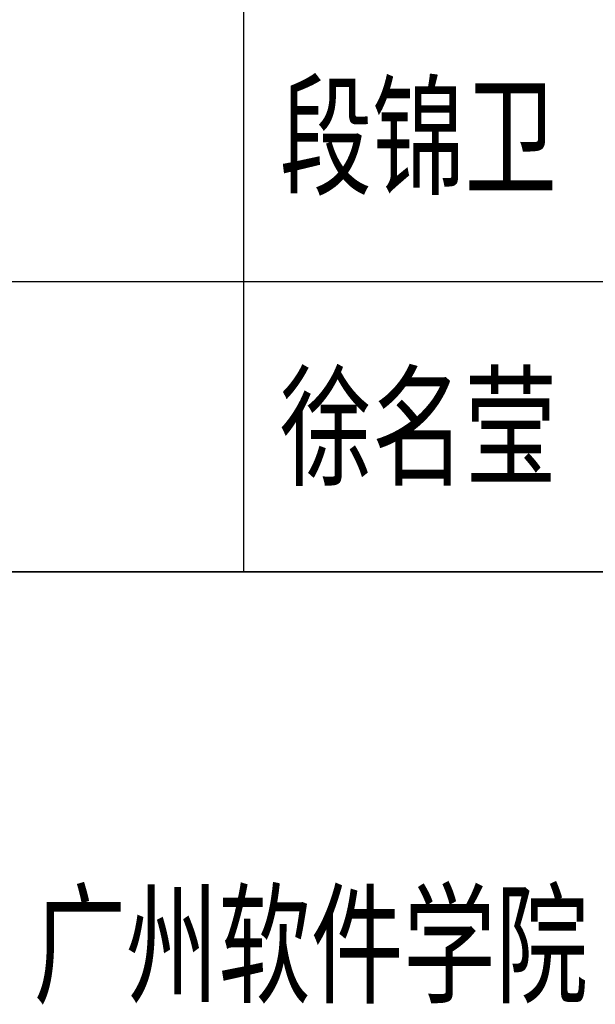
# Model space of a CAD drawing. Extents: x 1779708 to 7299578, y -1121471 to 88434.
# Tile 709 of 1056: x 6171532 to 6172722, y -964943 to -962910. Entities that reach past the tile are written whole.
import ezdxf

# ---------------------------------------------------------------- set-up
doc = ezdxf.new("R2010")
doc.units = 0
doc.header["$LTSCALE"] = 1000
doc.header["$MEASUREMENT"] = 0
for name, color, linetype in [('PUB_TITLE', 4, 'CONTINUOUS'), ('可见线', 6, 'CONTINUOUS'), ('通-图框－文字', 4, 'CONTINUOUS')]:
    doc.layers.add(name, color=color, linetype=linetype)
doc.styles.add('仿宋', font='txt', dxfattribs={"width": 0.7})

# ---------------------------------------------------------------- blocks, each defined once
blk = doc.blocks.new('A$C3D8761CE')
at = {"layer": 'PUB_TITLE'}
for p, q in [((76100, 20800), (83100, 20800)), ((83100, 19600), (76100, 19600))]:
    blk.add_line(p, q, dxfattribs=at)
for points in [[(79500, 28000), (79500, 19600)], [(76100, 19600), (83100, 19600)]]:
    blk.add_lwpolyline(points, dxfattribs=at)
at = {"layer": '通-图框－文字', "style": '仿宋', "width": 0.7}
for s, p in [('段锦卫', (79650, 21200)), ('徐名莹', (79650, 20000)), ('广州软件学院', (78632.6, 17860.7))]:
    blk.add_text(s, height=400, dxfattribs=at).set_placement(p)

msp = doc.modelspace()

# ---------------------------------------------------------------- block references
at = {"layer": '可见线', "xscale": 0.5, "yscale": 0.5, "zscale": 0.5}
msp.add_blockref('A$C3D8761CE', (6132244.5, -973850.2), dxfattribs=at)

doc.saveas('drawing.dxf')
